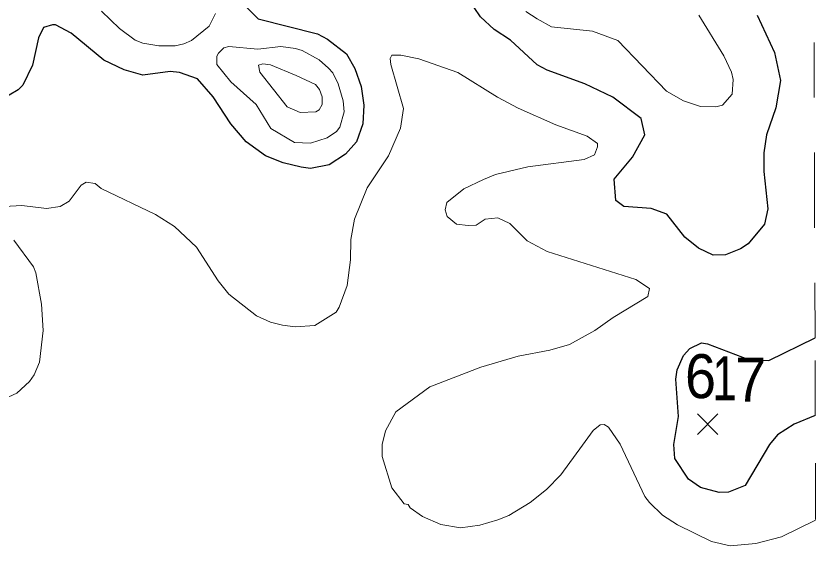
# Model space of a CAD drawing. Extents: x 423 to 448.8, y 7456.3 to 7484.
# Drawn here: x 447.256 to 448.709, y 7470.407 to 7471.393 of the extents above; entities that cross this region are included whole.
import ezdxf
from ezdxf.enums import TextEntityAlignment as Align

# ---------------------------------------------------------------- set-up
doc = ezdxf.new("R2010")
doc.units = 0
doc.header["$LTSCALE"] = 0.032
doc.linetypes.add('SHORT_DASHED', pattern=[2.7, 1.5, -1.2])
for name, color, linetype, lineweight in [('1', 7, 'Continuous', 25), ('2', 7, 'Continuous', 13), ('21', 7, 'Continuous', 25), ('22', 7, 'SHORT_DASHED', 13)]:
    doc.layers.add(name, color=color, linetype=linetype, lineweight=lineweight)
doc.layers.add('61', color=7, linetype='Continuous')

msp = doc.modelspace()

# ---------------------------------------------------------------- linework, layer by layer
at = {"layer": '1'}
for points in [[(447.6696, 7471.414), (447.6958, 7471.3877), (447.8034, 7471.3607), (447.8219, 7471.3506), (447.856, 7471.3243), (447.8714, 7471.2973), (447.883, 7471.2648), (447.8877, 7471.2308), (447.8861, 7471.1967), (447.8745, 7471.1642), (447.8544, 7471.1418), (447.825, 7471.1225), (447.791, 7471.1155), (447.774, 7471.1178), (447.7415, 7471.1256), (447.709, 7471.1387), (447.6742, 7471.1642), (447.6463, 7471.1967), (447.6138, 7471.2462), (447.5853, 7471.2787), (447.5528, 7471.2903), (447.5358, 7471.2918), (447.4863, 7471.2856), (447.4522, 7471.2949), (447.4151, 7471.3127), (447.3563, 7471.3615), (447.3277, 7471.3769), (447.3223, 7471.3769), (447.306, 7471.3723), (447.2967, 7471.353), (447.2859, 7471.3035), (447.2681, 7471.2671), (447.2596, 7471.2586), (447.2264, 7471.2393)], [(448.6023, 7471.3947), (448.6341, 7471.3267), (448.6449, 7471.2756), (448.6364, 7471.2261), (448.6194, 7471.1766), (448.6147, 7471.1441), (448.6147, 7471.1101), (448.6217, 7471.042), (448.6155, 7471.0142), (448.5861, 7470.9786), (448.5722, 7470.9693), (448.5451, 7470.9585), (448.5227, 7470.9577), (448.4956, 7470.9709), (448.4709, 7470.991), (448.4384, 7471.0327), (448.4098, 7471.0428), (448.3602, 7471.0467), (448.3455, 7471.0575), (448.3425, 7471.0961), (448.3757, 7471.1364), (448.3981, 7471.1766), (448.3919, 7471.2068), (448.3402, 7471.2454), (448.2891, 7471.2694), (448.221, 7471.2942), (448.2024, 7471.3042), (448.1545, 7471.3491), (448.1243, 7471.3684), (448.0996, 7471.3916), (448.088, 7471.4087)], [(448.708, 7470.6663), (448.6696, 7470.6507), (448.6394, 7470.6309), (448.6247, 7470.6135), (448.5807, 7470.5392), (448.5505, 7470.5269), (448.5335, 7470.5261), (448.4995, 7470.5354), (448.4778, 7470.5508), (448.453, 7470.588), (448.4507, 7470.6135), (448.4592, 7470.6646), (448.4546, 7470.7327), (448.4569, 7470.7497), (448.4685, 7470.7752), (448.4801, 7470.7883), (448.501, 7470.7984), (448.5119, 7470.7968), (448.5886, 7470.7678), (448.6236, 7470.7664), (448.7075, 7470.8076)]]:
    msp.add_lwpolyline(points, dxfattribs=at)
at = {"layer": '2'}
for points in [[(447.6185, 7471.3978), (447.6069, 7471.3746), (447.5744, 7471.3483), (447.5605, 7471.3421), (447.545, 7471.339), (447.5156, 7471.339), (447.4863, 7471.3436), (447.4723, 7471.3491), (447.4437, 7471.37), (447.4112, 7471.4017)], [(448.4964, 7471.3947), (448.542, 7471.3205), (448.5559, 7471.2911), (448.559, 7471.2772), (448.5567, 7471.2508), (448.5397, 7471.2308), (448.5273, 7471.2277), (448.4995, 7471.2284), (448.4685, 7471.2385), (448.4376, 7471.2562), (448.3494, 7471.3483), (448.303, 7471.3653), (448.2288, 7471.3731), (448.2025, 7471.3877), (448.1823, 7471.4009)], [(447.2349, 7471.0467), (447.2666, 7471.0482), (447.3115, 7471.0428), (447.3362, 7471.0466), (447.3524, 7471.0559), (447.3741, 7471.0853), (447.3834, 7471.0907), (447.3996, 7471.0884), (447.4104, 7471.0791), (447.5095, 7471.0319), (447.5435, 7471.0103), (447.5837, 7470.9724), (447.6231, 7470.9113), (447.6425, 7470.8873), (447.6927, 7470.8479), (447.7183, 7470.8363), (447.7399, 7470.8308), (447.7632, 7470.8278), (447.7987, 7470.8301), (447.8374, 7470.8541), (447.8428, 7470.8633), (447.8575, 7470.9028), (447.8637, 7470.9492), (447.8644, 7470.9863), (447.8706, 7471.0235), (447.8938, 7471.0807), (447.9325, 7471.1387), (447.9542, 7471.189), (447.9596, 7471.2246), (447.9371, 7471.305), (447.9356, 7471.3158), (447.9387, 7471.322), (447.955, 7471.322), (447.9875, 7471.315), (448.0586, 7471.2903), (448.1305, 7471.2454), (448.1684, 7471.2253), (448.2365, 7471.1952), (448.2937, 7471.1743), (448.3123, 7471.1611), (448.3123, 7471.155), (448.3069, 7471.1402), (448.2883, 7471.1317), (448.1855, 7471.1186), (448.1267, 7471.1047), (448.105, 7471.0954), (448.0694, 7471.0784), (448.0385, 7471.0536), (448.0354, 7471.0405), (448.0392, 7471.0281), (448.0563, 7471.0141), (448.0772, 7471.0118), (448.0919, 7471.0126), (448.1081, 7471.0235), (448.1313, 7471.0258), (448.153, 7471.0157), (448.1847, 7470.984), (448.221, 7470.9646), (448.3819, 7470.9136), (448.4067, 7470.8974), (448.4036, 7470.8827), (448.3409, 7470.8448), (448.3077, 7470.8208), (448.2613, 7470.7953), (448.2257, 7470.7852), (448.1684, 7470.7744), (448.1004, 7470.7543), (448.0076, 7470.7187), (447.9457, 7470.6731), (447.9271, 7470.6383), (447.9209, 7470.6135), (447.9209, 7470.5919), (447.9387, 7470.5346), (447.9611, 7470.506), (447.9681, 7470.5044), (447.972, 7470.4983), (447.9944, 7470.4828), (448.0277, 7470.4681), (448.0633, 7470.4619), (448.0988, 7470.4666), (448.1313, 7470.4766), (448.1514, 7470.4843), (448.1901, 7470.5083), (448.2195, 7470.5315), (448.2458, 7470.5586), (448.2852, 7470.6127)], [(447.1892, 7470.6762), (447.2573, 7470.7071), (447.2805, 7470.728), (447.289, 7470.7404), (447.2983, 7470.7636), (447.3053, 7470.8208), (447.3022, 7470.8688), (447.2921, 7470.926), (447.2874, 7470.9368), (447.2519, 7470.9855)], [(448.2852, 7470.6127), (448.3045, 7470.639), (448.3169, 7470.6491), (448.3246, 7470.6499), (448.3324, 7470.6452), (448.3533, 7470.6143), (448.3981, 7470.5192), (448.4067, 7470.5083), (448.4306, 7470.4851), (448.4577, 7470.4673), (448.5196, 7470.4372), (448.5536, 7470.4294), (448.6, 7470.4333), (448.6464, 7470.4457), (448.7086, 7470.4762)]]:
    msp.add_lwpolyline(points, dxfattribs=at)
for points in [[(447.7639, 7471.3336), (447.7755, 7471.3305), (447.8065, 7471.3135), (447.8235, 7471.298), (447.8312, 7471.2895), (447.8412, 7471.2694), (447.8505, 7471.2385), (447.8521, 7471.2184), (447.8443, 7471.1905), (447.8382, 7471.1828), (447.8211, 7471.1712), (447.791, 7471.1619), (447.7616, 7471.1627), (447.719, 7471.1882), (447.692, 7471.2323), (447.6463, 7471.2733), (447.6208, 7471.305), (447.6208, 7471.3197), (447.6239, 7471.3251), (447.6332, 7471.3352), (447.6425, 7471.3375), (447.6951, 7471.3328), (447.7369, 7471.3375)], [(447.7647, 7471.2849), (447.7183, 7471.3042), (447.7044, 7471.3058), (447.6966, 7471.3035), (447.6989, 7471.2911), (447.7484, 7471.2276), (447.7724, 7471.2176), (447.8003, 7471.2184), (447.8065, 7471.2222), (447.8118, 7471.2323), (447.8118, 7471.2462), (447.8072, 7471.2593), (447.8002, 7471.2686)]]:
    msp.add_lwpolyline(points, close=True, dxfattribs=at)
at = {"layer": '21'}
for p, q in [((448.4937, 7470.6694), (448.5312, 7470.6319)), ((448.5312, 7470.6694), (448.4937, 7470.6319))]:
    msp.add_line(p, q, dxfattribs=at)
at = {"layer": '22'}
for points in [[(448.7075, 7470.8076), (448.7067, 7471.0447), (448.7048, 7471.6095), (448.7045, 7471.6966)], [(448.7093, 7470.2772), (448.7086, 7470.4799), (448.708, 7470.6663), (448.7075, 7470.8076)]]:
    msp.add_lwpolyline(points, dxfattribs=at)

# ---------------------------------------------------------------- texts
at = {"layer": '61'}
for s, width, p in [('6', 0.95, (448.4995, 7470.6979)), ('1', 0.75, (448.5432, 7470.6942)), ('7', 0.95, (448.5906, 7470.6915))]:
    msp.add_text(s, height=0.08, dxfattribs=dict(at, width=width)).set_placement(p, align=Align.CENTER)

doc.saveas('drawing.dxf')
